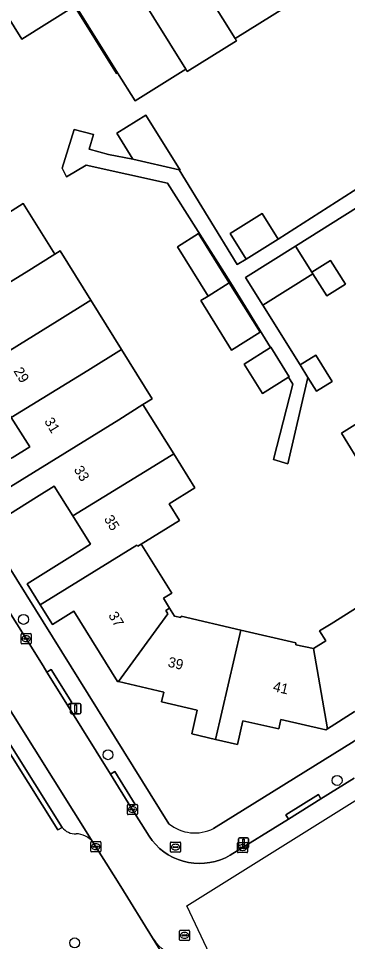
# Model space of a CAD drawing. Extents: x 157767 to 159172, y 387839 to 389425.
# Drawn here: x 158467.1 to 158499.3, y 387884.3 to 387974.8 of the extents above; entities that cross this region are included whole.
import ezdxf

# ---------------------------------------------------------------- set-up
doc = ezdxf.new("R2010")
doc.units = 0
for name, color, linetype in [('IMGEO_Boom', 7, 'Continuous'), ('IMGEO_Brandkraan', 7, 'Continuous'), ('IMGEO_Erf', 7, 'Continuous'), ('IMGEO_Fietspad_open', 7, 'Continuous'), ('IMGEO_Groenvoorziening', 7, 'Continuous'), ('IMGEO_Kolk', 7, 'Continuous'), ('IMGEO_Lichtmast', 7, 'Continuous'), ('IMGEO_Pand', 7, 'Continuous'), ('IMGEO_Pand_nummerreeks', 7, 'Continuous'), ('IMGEO_Parkeervlak_open', 7, 'Continuous'), ('IMGEO_Rijbaan_lokaal_open', 7, 'Continuous'), ('IMGEO_Rioolput', 7, 'Continuous'), ('IMGEO_Voetpad_open', 7, 'Continuous')]:
    doc.layers.add(name, color=color, linetype=linetype)

msp = doc.modelspace()

# ---------------------------------------------------------------- linework, layer by layer
at = {"layer": 'IMGEO_Boom'}
for centre in [(158467.563, 387915.871), (158475.849, 387902.595), (158498.32, 387900.072), (158472.578, 387884.133)]:
    msp.add_circle(centre, 0.489, dxfattribs=at)
at = {"layer": 'IMGEO_Brandkraan'}
for p, q in [((158481.968, 387893.106), (158481.968, 387893.958)), ((158482.043, 387894.032), (158482.895, 387894.032)), ((158482.227, 387893.526), (158482.227, 387893.538)), ((158482.665, 387893.489), (158482.267, 387893.489)), ((158482.27, 387893.575), (158482.668, 387893.575)), ((158482.456, 387893.812), (158482.481, 387893.812)), ((158482.711, 387893.538), (158482.711, 387893.526)), ((158482.969, 387893.958), (158482.969, 387893.106)), ((158482.895, 387893.032), (158482.043, 387893.032)), ((158482.479, 387893.252), (158482.454, 387893.252))]:
    msp.add_line(p, q, dxfattribs=at)
for points in [[(158481.968, 387893.106), (158481.968, 387893.958)], [(158482.043, 387894.032), (158482.895, 387894.032)], [(158482.969, 387893.958), (158482.969, 387893.106)], [(158482.895, 387893.032), (158482.043, 387893.032)]]:
    msp.add_lwpolyline(points, dxfattribs=at)
for centre, radius, start, end in [((158482.045, 387893.956), 0.0765, 91.55205, 178.44795), ((158482.045, 387893.956), 0.0765, 91.55205, 178.44795), ((158482.267, 387893.535), 0.0403, 85.87752, 175.75265), ((158482.264, 387893.525), 0.0366, 178.93798, 274.71019), ((158482.668, 387893.532), 0.043, 264.86636, 352.45326), ((158482.672, 387893.537), 0.0386, 1.73085, 96.63898), ((158482.893, 387893.956), 0.0765, 1.55205, 88.44795), ((158482.893, 387893.956), 0.0765, 1.55205, 88.44795), ((158482.045, 387893.108), 0.0765, 181.55205, 268.44795), ((158482.045, 387893.108), 0.0765, 181.55205, 268.44795), ((158482.893, 387893.108), 0.0765, 271.55205, 358.44795), ((158482.893, 387893.108), 0.0765, 271.55205, 358.44795)]:
    msp.add_arc(centre, radius, start, end, dxfattribs=at)
for centre, major_axis, ratio, start_param, end_param in [((158482.455, 387893.532), (-0.387, 0.002), 0.722429, 4.712389, 7.853982), ((158482.48, 387893.532), (-0.39, 0.002), 0.717154, 1.570796, 4.712389)]:
    msp.add_ellipse(centre, major_axis=major_axis, ratio=ratio, start_param=start_param, end_param=end_param, dxfattribs=at)
at = {"layer": 'IMGEO_Erf'}
for points in [[(158493.15, 387975.879), (158488.319, 387972.861), (158488.451, 387972.64), (158483.616, 387969.629), (158483.485, 387969.841), (158478.509, 387966.733), (158476.789, 387969.5), (158476.683, 387969.434), (158472.575, 387976.03), (158467.381, 387972.796), (158465.877, 387975.202)], [(158437.958, 387966.246), (158481.823, 387895.818)], [(158503.913, 387958.574), (158494.254, 387952.481), (158495.834, 387949.944), (158497.674, 387951.09), (158499.131, 387948.75), (158497.306, 387947.614), (158495.945, 387949.769), (158491.018, 387946.7), (158494.687, 387940.828), (158496.235, 387941.793), (158497.836, 387939.222), (158496.287, 387938.258), (158495.45, 387939.602), (158493.487, 387931.132), (158492.091, 387931.554), (158493.974, 387938.954), (158493.563, 387939.625), (158490.999, 387938.028), (158489.195, 387940.924), (158491.779, 387942.533), (158488.014, 387948.673), (158487.25, 387949.9), (158481.689, 387958.664), (158473.713, 387960.429), (158471.765, 387959.293), (158471.359, 387960.145), (158472.516, 387963.919), (158474.424, 387963.432), (158473.997, 387962.012), (158475.885, 387961.484), (158478.292, 387961.019), (158476.713, 387963.559), (158479.562, 387965.339), (158482.921, 387959.935), (158482.812, 387959.961), (158488.502, 387950.694), (158489.385, 387951.217), (158487.824, 387953.724), (158490.968, 387955.681), (158492.529, 387953.174), (158508.885, 387963.626)], [(158464.629, 387954.847), (158467.535, 387956.657), (158470.624, 387951.696), (158471.149, 387952.025), (158474.168, 387947.177), (158477.181, 387942.339), (158480.192, 387937.504), (158479.28, 387936.937), (158482.291, 387932.102), (158484.36, 387928.78), (158481.84, 387927.21), (158482.865, 387925.563), (158479.103, 387923.26), (158479.161, 387923.166), (158482.094, 387918.457), (158481.278, 387917.949), (158481.892, 387916.963), (158482.377, 387916.185), (158482.986, 387916.043), (158483.019, 387916.188), (158488.877, 387914.826), (158494.256, 387913.575), (158494.264, 387913.364), (158496.009, 387913.028), (158497.209, 387913.775), (158496.606, 387914.743), (158497.725, 387915.44), (158501.116, 387917.552)], [(158500.887, 387930.688), (158498.738, 387934.139), (158503.829, 387937.324)], [(158466.44, 387931.706), (158468.175, 387932.786), (158466.367, 387935.69)], [(158500, 387906.789), (158497.362, 387905.146), (158497.2, 387905.045), (158492.81, 387906.066), (158492.59, 387905.12), (158489.086, 387905.935), (158488.544, 387903.601), (158486.393, 387904.101), (158484.064, 387904.642), (158484.603, 387906.96), (158481.102, 387907.774), (158481.326, 387908.737), (158476.893, 387909.767), (158476.787, 387909.792), (158472.492, 387916.689), (158470.39, 387915.38), (158469.191, 387917.305), (158467.91, 387919.361), (158472.367, 387922.137), (158474.134, 387923.237), (158472.4, 387926.022), (158470.584, 387928.938), (158468.831, 387927.847), (158464.397, 387925.086)], [(158486.197, 387895.359), (158500, 387903.932)]]:
    msp.add_lwpolyline(points, dxfattribs=at)
msp.add_lwpolyline([(158487.747, 387948.891), (158490.769, 387944.038), (158487.962, 387942.291), (158484.94, 387947.143), (158485.662, 387947.593), (158482.651, 387952.428), (158484.736, 387953.726)], close=True, dxfattribs=at)
msp.add_arc((158484.364, 387898.964), 4.044, 231.07216, 296.94665, dxfattribs=at)
at = {"layer": 'IMGEO_Fietspad_open'}
msp.add_lwpolyline([(158471.29, 387847.126), (158488.76, 387856.956), (158492.168, 387869.555), (158486.082, 387882.442), (158485.634, 387882.338), (158485.159, 387882.273), (158484.68, 387882.25), (158484.2, 387882.271), (158483.725, 387882.334), (158483.257, 387882.439), (158482.8, 387882.586), (158482.358, 387882.773), (158481.935, 387882.998), (158481.533, 387883.261), (158481.157, 387883.558), (158480.809, 387883.888), (158480.491, 387884.247), (158480.207, 387884.634), (158482.897, 387880.322), (158484.064, 387878.454), (158489.392, 387869.758)], dxfattribs=at)
at = {"layer": 'IMGEO_Groenvoorziening'}
for points in [[(158471.365, 387895.466), (158470.912, 387895.223), (158454.478, 387921.404)], [(158471.046, 387869.236), (158479.887, 387875.496), (158484.064, 387878.454), (158482.897, 387880.322), (158480.207, 387884.634), (158477.094, 387889.663), (158475.68, 387891.947), (158474.377, 387894.016)]]:
    msp.add_lwpolyline(points, dxfattribs=at)
for centre, radius, start, end in [((158472.621, 387896.408), 1.569, 216.86489, 273.48268), ((158472.67, 387892.664), 2.178, 38.38609, 88.78777)]:
    msp.add_arc(centre, radius, start, end, dxfattribs=at)
at = {"layer": 'IMGEO_Kolk'}
for p, q in [((158467.32, 387913.547), (158467.32, 387914.399)), ((158467.395, 387914.473), (158468.247, 387914.473)), ((158468.321, 387914.399), (158468.321, 387913.547)), ((158468.247, 387913.473), (158467.395, 387913.473)), ((158467.579, 387913.967), (158467.579, 387913.979)), ((158468.017, 387913.93), (158467.619, 387913.93)), ((158467.622, 387914.016), (158468.02, 387914.016)), ((158467.831, 387913.693), (158467.806, 387913.693)), ((158467.808, 387914.253), (158467.833, 387914.253)), ((158468.063, 387913.979), (158468.063, 387913.967)), ((158477.745, 387896.795), (158477.745, 387897.647)), ((158477.82, 387897.721), (158478.672, 387897.721)), ((158478.004, 387897.215), (158478.004, 387897.227)), ((158478.442, 387897.178), (158478.044, 387897.178)), ((158478.047, 387897.264), (158478.445, 387897.264)), ((158478.233, 387897.501), (158478.258, 387897.501)), ((158478.488, 387897.227), (158478.488, 387897.215)), ((158478.746, 387897.647), (158478.746, 387896.795)), ((158478.672, 387896.721), (158477.82, 387896.721)), ((158478.256, 387896.941), (158478.231, 387896.941)), ((158474.152, 387893.148), (158474.152, 387894)), ((158474.227, 387894.074), (158475.079, 387894.074)), ((158474.411, 387893.568), (158474.411, 387893.58)), ((158474.849, 387893.531), (158474.451, 387893.531)), ((158474.454, 387893.617), (158474.852, 387893.617)), ((158474.64, 387893.854), (158474.665, 387893.854)), ((158474.895, 387893.58), (158474.895, 387893.568)), ((158475.153, 387894), (158475.153, 387893.148)), ((158488.538, 387893.062), (158488.538, 387893.914)), ((158488.613, 387893.988), (158489.465, 387893.988)), ((158488.797, 387893.482), (158488.797, 387893.494)), ((158488.84, 387893.531), (158489.238, 387893.531)), ((158489.026, 387893.768), (158489.051, 387893.768)), ((158489.281, 387893.494), (158489.281, 387893.482)), ((158489.539, 387893.914), (158489.539, 387893.062)), ((158475.079, 387893.074), (158474.227, 387893.074)), ((158474.663, 387893.294), (158474.638, 387893.294)), ((158489.465, 387892.988), (158488.613, 387892.988)), ((158489.235, 387893.445), (158488.837, 387893.445)), ((158489.049, 387893.208), (158489.024, 387893.208))]:
    msp.add_line(p, q, dxfattribs=at)
for points in [[(158467.32, 387913.547), (158467.32, 387914.399)], [(158467.395, 387914.473), (158468.247, 387914.473)], [(158468.321, 387914.399), (158468.321, 387913.547)], [(158468.247, 387913.473), (158467.395, 387913.473)], [(158477.745, 387896.795), (158477.745, 387897.647)], [(158477.82, 387897.721), (158478.672, 387897.721)], [(158478.746, 387897.647), (158478.746, 387896.795)], [(158478.672, 387896.721), (158477.82, 387896.721)], [(158474.152, 387893.148), (158474.152, 387894)], [(158474.227, 387894.074), (158475.079, 387894.074)], [(158475.153, 387894), (158475.153, 387893.148)], [(158488.538, 387893.062), (158488.538, 387893.914)], [(158488.613, 387893.988), (158489.465, 387893.988)], [(158489.539, 387893.914), (158489.539, 387893.062)], [(158475.079, 387893.074), (158474.227, 387893.074)], [(158489.465, 387892.988), (158488.613, 387892.988)]]:
    msp.add_lwpolyline(points, dxfattribs=at)
for centre, radius, start, end in [((158467.397, 387914.397), 0.0765, 91.55205, 178.44795), ((158467.397, 387914.397), 0.0765, 91.55205, 178.44795), ((158468.245, 387914.397), 0.0765, 1.55205, 88.44795), ((158468.245, 387914.397), 0.0765, 1.55205, 88.44795), ((158467.397, 387913.549), 0.0765, 181.55205, 268.44795), ((158467.397, 387913.549), 0.0765, 181.55205, 268.44795), ((158467.619, 387913.976), 0.0403, 85.87752, 175.75265), ((158467.616, 387913.966), 0.0366, 178.93798, 274.71019), ((158468.02, 387913.973), 0.043, 264.86636, 352.45326), ((158468.024, 387913.978), 0.0386, 1.73085, 96.63898), ((158468.245, 387913.549), 0.0765, 271.55205, 358.44795), ((158468.245, 387913.549), 0.0765, 271.55205, 358.44795), ((158477.822, 387897.645), 0.0765, 91.55205, 178.44795), ((158477.822, 387897.645), 0.0765, 91.55205, 178.44795), ((158478.044, 387897.224), 0.0403, 85.87752, 175.75265), ((158478.041, 387897.214), 0.0366, 178.93798, 274.71019), ((158478.445, 387897.221), 0.043, 264.86636, 352.45326), ((158478.449, 387897.226), 0.0386, 1.73085, 96.63898), ((158478.67, 387897.645), 0.0765, 1.55205, 88.44795), ((158478.67, 387897.645), 0.0765, 1.55205, 88.44795), ((158477.822, 387896.797), 0.0765, 181.55205, 268.44795), ((158477.822, 387896.797), 0.0765, 181.55205, 268.44795), ((158478.67, 387896.797), 0.0765, 271.55205, 358.44795), ((158478.67, 387896.797), 0.0765, 271.55205, 358.44795), ((158474.229, 387893.998), 0.0765, 91.55205, 178.44795), ((158474.229, 387893.998), 0.0765, 91.55205, 178.44795), ((158474.451, 387893.577), 0.0403, 85.87752, 175.75265), ((158474.448, 387893.567), 0.0366, 178.93798, 274.71019), ((158474.852, 387893.574), 0.043, 264.86636, 352.45326), ((158474.856, 387893.579), 0.0386, 1.73085, 96.63898), ((158475.077, 387893.998), 0.0765, 1.55205, 88.44795), ((158475.077, 387893.998), 0.0765, 1.55205, 88.44795), ((158488.615, 387893.912), 0.0765, 91.55205, 178.44795), ((158488.615, 387893.912), 0.0765, 91.55205, 178.44795), ((158488.837, 387893.491), 0.0403, 85.87752, 175.75265), ((158488.834, 387893.481), 0.0366, 178.93798, 274.71019), ((158489.238, 387893.488), 0.043, 264.86636, 352.45326), ((158489.242, 387893.493), 0.0386, 1.73085, 96.63898), ((158489.463, 387893.912), 0.0765, 1.55205, 88.44795), ((158489.463, 387893.912), 0.0765, 1.55205, 88.44795), ((158474.229, 387893.15), 0.0765, 181.55205, 268.44795), ((158474.229, 387893.15), 0.0765, 181.55205, 268.44795), ((158475.077, 387893.15), 0.0765, 271.55205, 358.44795), ((158475.077, 387893.15), 0.0765, 271.55205, 358.44795), ((158488.615, 387893.064), 0.0765, 181.55205, 268.44795), ((158488.615, 387893.064), 0.0765, 181.55205, 268.44795), ((158489.463, 387893.064), 0.0765, 271.55205, 358.44795), ((158489.463, 387893.064), 0.0765, 271.55205, 358.44795)]:
    msp.add_arc(centre, radius, start, end, dxfattribs=at)
for centre, major_axis, ratio, start_param, end_param in [((158467.807, 387913.973), (-0.387, 0.002), 0.722429, 4.712389, 7.853982), ((158467.832, 387913.973), (-0.39, 0.002), 0.717154, 1.570796, 4.712389), ((158478.232, 387897.221), (-0.387, 0.002), 0.722429, 4.712389, 7.853982), ((158478.257, 387897.221), (-0.39, 0.002), 0.717154, 1.570796, 4.712389), ((158474.639, 387893.574), (-0.387, 0.002), 0.722429, 4.712389, 7.853982), ((158474.664, 387893.574), (-0.39, 0.002), 0.717154, 1.570796, 4.712389), ((158489.025, 387893.488), (-0.387, 0.002), 0.722429, 4.712389, 7.853982), ((158489.05, 387893.488), (-0.39, 0.002), 0.717154, 1.570796, 4.712389)]:
    msp.add_ellipse(centre, major_axis=major_axis, ratio=ratio, start_param=start_param, end_param=end_param, dxfattribs=at)
at = {"layer": 'IMGEO_Lichtmast'}
for p, q in [((158472.178, 387906.708), (158472.178, 387907.508)), ((158472.178, 387907.508), (158472.178, 387906.708)), ((158472.278, 387907.608), (158473.068, 387907.608)), ((158473.068, 387907.608), (158472.278, 387907.608)), ((158473.168, 387907.508), (158473.168, 387906.708)), ((158473.168, 387906.708), (158473.168, 387907.508)), ((158473.068, 387906.608), (158472.278, 387906.608)), ((158472.278, 387906.608), (158473.068, 387906.608)), ((158488.749, 387894.441), (158489.539, 387894.441)), ((158489.539, 387894.441), (158488.749, 387894.441)), ((158488.649, 387893.541), (158488.649, 387894.341)), ((158488.649, 387894.341), (158488.649, 387893.541)), ((158489.639, 387894.341), (158489.639, 387893.541)), ((158489.639, 387893.541), (158489.639, 387894.341)), ((158489.539, 387893.441), (158488.749, 387893.441)), ((158488.749, 387893.441), (158489.539, 387893.441))]:
    msp.add_line(p, q, dxfattribs=at)
for points in [[(158472.598, 387907.483), (158472.748, 387907.483), (158472.748, 387906.733), (158472.598, 387906.733), (158472.598, 387907.483)], [(158489.069, 387894.316), (158489.219, 387894.316), (158489.219, 387893.566), (158489.069, 387893.566), (158489.069, 387894.316)]]:
    msp.add_lwpolyline(points, dxfattribs=at)
for centre, start, end in [((158472.278, 387907.508), 90, 180), ((158472.278, 387907.508), 90, 180), ((158473.068, 387907.508), 0, 90), ((158473.068, 387907.508), 360, 90), ((158472.278, 387906.708), 180, 270), ((158472.278, 387906.708), 180, 270), ((158473.068, 387906.708), 270, 0), ((158473.068, 387906.708), 270, 0), ((158488.749, 387894.341), 90, 180), ((158488.749, 387894.341), 90, 180), ((158489.539, 387894.341), 0, 90), ((158489.539, 387894.341), 360, 90), ((158488.749, 387893.541), 180, 270), ((158488.749, 387893.541), 180, 270), ((158489.539, 387893.541), 270, 0), ((158489.539, 387893.541), 270, 0)]:
    msp.add_arc(centre, 0.1, start, end, dxfattribs=at)
at = {"layer": 'IMGEO_Pand'}
for points in [[(158460.011, 387984.502), (158465.877, 387975.202), (158467.381, 387972.796), (158472.575, 387976.03), (158476.683, 387969.434), (158476.789, 387969.5), (158471.03, 387978.74), (158470.53, 387978.44), (158468.77, 387981.42), (158471.197, 387982.861), (158470.284, 387984.327), (158467.647, 387988.562), (158465.137, 387986.999), (158466.041, 387985.547), (158463.067, 387983.695), (158461.851, 387985.648)], [(158486.857, 387985.983), (158483.991, 387984.198), (158482.723, 387986.234), (158480.747, 387985.003), (158488.319, 387972.861), (158493.15, 387975.879), (158491.436, 387978.622)], [(158477.194, 387979.957), (158483.485, 387969.841), (158483.616, 387969.629), (158488.451, 387972.64), (158488.319, 387972.861), (158480.747, 387985.003), (158478.667, 387983.708), (158479.939, 387981.666)], [(158477.194, 387979.957), (158474.176, 387978.077), (158471.197, 387982.861), (158468.77, 387981.42), (158470.53, 387978.44), (158471.03, 387978.74), (158476.789, 387969.5), (158478.509, 387966.733), (158483.485, 387969.841)], [(158476.713, 387963.559), (158478.292, 387961.019), (158482.812, 387959.961), (158482.921, 387959.935), (158479.562, 387965.339)], [(158460.391, 387945.383), (158467.83, 387949.95), (158470.624, 387951.696), (158467.535, 387956.657), (158464.629, 387954.847), (158460.458, 387952.25), (158460.52, 387952.15), (158451.184, 387946.354), (158452.354, 387944.476), (158456.811, 387947.252), (158458.552, 387948.336)], [(158487.824, 387953.724), (158489.385, 387951.217), (158492.529, 387953.174), (158490.968, 387955.681)], [(158485.662, 387947.593), (158487.747, 387948.891), (158484.736, 387953.726), (158482.651, 387952.428)], [(158495.945, 387949.769), (158495.834, 387949.944), (158494.254, 387952.481), (158489.328, 387949.413), (158491.018, 387946.7)], [(158460.391, 387945.383), (158462.129, 387942.593), (158460.374, 387941.5), (158455.897, 387938.712), (158457.17, 387936.667), (158470.85, 387945.12), (158474.168, 387947.177), (158471.149, 387952.025), (158470.624, 387951.696), (158467.83, 387949.95)], [(158495.834, 387949.944), (158495.945, 387949.769), (158497.306, 387947.614), (158499.131, 387948.75), (158497.674, 387951.09)], [(158487.747, 387948.891), (158485.662, 387947.593), (158484.94, 387947.143), (158487.962, 387942.291), (158490.769, 387944.038)], [(158466.367, 387935.69), (158473.88, 387940.29), (158477.181, 387942.339), (158474.168, 387947.177), (158470.85, 387945.12), (158457.17, 387936.667), (158458.356, 387934.763), (158462.824, 387937.546), (158464.544, 387938.617)], [(158491.779, 387942.533), (158489.195, 387940.924), (158490.999, 387938.028), (158493.563, 387939.625), (158493.629, 387939.666), (158491.826, 387942.562)], [(158479.28, 387936.937), (158480.192, 387937.504), (158477.181, 387942.339), (158473.88, 387940.29), (158466.367, 387935.69), (158468.175, 387932.786), (158466.44, 387931.706), (158461.998, 387928.939), (158463.201, 387927.007), (158476.9, 387935.46)], [(158494.687, 387940.828), (158495.45, 387939.602), (158496.287, 387938.258), (158497.836, 387939.222), (158496.235, 387941.793)], [(158479.28, 387936.937), (158476.9, 387935.46), (158463.201, 387927.007), (158464.397, 387925.086), (158468.831, 387927.847), (158470.584, 387928.938), (158472.4, 387926.022), (158479.93, 387930.63), (158482.291, 387932.102)], [(158505.997, 387933.87), (158504.051, 387936.97), (158503.829, 387937.324), (158498.738, 387934.139), (158500.887, 387930.688), (158504.915, 387924.219), (158506.692, 387921.366), (158506.376, 387921.169), (158508.18, 387918.26), (158510.678, 387919.818), (158507.624, 387924.722), (158510.556, 387926.548)], [(158482.865, 387925.563), (158481.84, 387927.21), (158484.36, 387928.78), (158482.291, 387932.102), (158479.93, 387930.63), (158472.4, 387926.022), (158474.134, 387923.237), (158472.367, 387922.137), (158467.91, 387919.361), (158469.191, 387917.305), (158478.69, 387923.16), (158478.76, 387923.05), (158479.103, 387923.26)], [(158479.161, 387923.166), (158479.103, 387923.26), (158478.76, 387923.05), (158478.69, 387923.16), (158469.191, 387917.305), (158470.39, 387915.38), (158472.492, 387916.689), (158476.787, 387909.792), (158476.893, 387909.767), (158481.73, 387916.43), (158481.53, 387916.74), (158481.892, 387916.963), (158481.278, 387917.949), (158482.094, 387918.457)], [(158496.009, 387913.028), (158497.362, 387905.146), (158500, 387906.789), (158504.181, 387909.284), (158505.417, 387907.3), (158507.5, 387908.597), (158501.63, 387917.872), (158501.116, 387917.552), (158497.725, 387915.44), (158496.606, 387914.743), (158497.209, 387913.775)], [(158488.877, 387914.826), (158483.019, 387916.188), (158482.986, 387916.043), (158482.377, 387916.185), (158481.892, 387916.963), (158481.53, 387916.74), (158481.73, 387916.43), (158476.893, 387909.767), (158481.326, 387908.737), (158481.102, 387907.774), (158484.603, 387906.96), (158484.064, 387904.642), (158486.393, 387904.101)], [(158496.009, 387913.028), (158494.264, 387913.364), (158494.256, 387913.575), (158488.877, 387914.826), (158486.393, 387904.101), (158488.544, 387903.601), (158489.086, 387905.935), (158492.59, 387905.12), (158492.81, 387906.066), (158497.2, 387905.045), (158497.362, 387905.146)]]:
    msp.add_lwpolyline(points, close=True, dxfattribs=at)
at = {"layer": 'IMGEO_Parkeervlak_open'}
for points in [[(158474.377, 387894.016), (158455.028, 387924.834), (158455.184, 387924.168), (158455.16, 387923.484), (158454.886, 387922.79)], [(158454.919, 387921.671), (158471.365, 387895.466)]]:
    msp.add_lwpolyline(points, dxfattribs=at)
for centre, radius, start, end in [((158472.621, 387896.408), 1.569, 216.86489, 273.48268), ((158472.67, 387892.664), 2.178, 38.38609, 88.78777)]:
    msp.add_arc(centre, radius, start, end, dxfattribs=at)
at = {"layer": 'IMGEO_Rijbaan_lokaal_open'}
for points in [[(158486.082, 387882.442), (158483.568, 387887.764), (158551.782, 387930.421)], [(158455.028, 387924.834), (158474.377, 387894.016), (158475.68, 387891.947), (158477.094, 387889.663), (158480.207, 387884.634), (158480.491, 387884.247)], [(158500, 387900.283), (158496.738, 387898.26), (158493.541, 387896.278), (158487.839, 387892.742), (158487.828, 387892.735), (158487.359, 387892.488), (158486.869, 387892.284), (158486.364, 387892.124), (158485.846, 387892.01), (158485.32, 387891.943), (158484.79, 387891.923), (158484.26, 387891.951), (158483.735, 387892.026), (158483.219, 387892.147), (158482.716, 387892.314), (158482.229, 387892.525), (158481.764, 387892.779), (158481.323, 387893.073), (158480.91, 387893.406), (158480.528, 387893.774), (158480.181, 387894.175), (158479.871, 387894.605), (158478.093, 387897.466), (158476.085, 387900.696), (158471.874, 387907.47), (158469.863, 387910.705), (158469.476, 387911.327), (158465.544, 387917.612)]]:
    msp.add_lwpolyline(points, dxfattribs=at)
at = {"layer": 'IMGEO_Rioolput'}
for p, q in [((158482.931, 387885.37), (158483.783, 387885.37)), ((158482.856, 387884.444), (158482.856, 387885.296)), ((158483.115, 387884.864), (158483.115, 387884.876)), ((158483.553, 387884.827), (158483.155, 387884.827)), ((158483.158, 387884.913), (158483.556, 387884.913)), ((158483.367, 387884.59), (158483.342, 387884.59)), ((158483.344, 387885.15), (158483.369, 387885.15)), ((158483.599, 387884.876), (158483.599, 387884.864)), ((158483.857, 387885.296), (158483.857, 387884.444)), ((158483.783, 387884.37), (158482.931, 387884.37))]:
    msp.add_line(p, q, dxfattribs=at)
for points in [[(158482.931, 387885.37), (158483.783, 387885.37)], [(158482.856, 387884.444), (158482.856, 387885.296)], [(158483.857, 387885.296), (158483.857, 387884.444)], [(158483.783, 387884.37), (158482.931, 387884.37)]]:
    msp.add_lwpolyline(points, dxfattribs=at)
for centre, radius, start, end in [((158482.933, 387885.294), 0.0765, 91.55205, 178.44795), ((158482.933, 387885.294), 0.0765, 91.55205, 178.44795), ((158483.781, 387885.294), 0.0765, 1.55205, 88.44795), ((158483.781, 387885.294), 0.0765, 1.55205, 88.44795), ((158482.933, 387884.446), 0.0765, 181.55205, 268.44795), ((158482.933, 387884.446), 0.0765, 181.55205, 268.44795), ((158483.155, 387884.873), 0.0403, 85.87752, 175.75265), ((158483.152, 387884.863), 0.0366, 178.93798, 274.71019), ((158483.556, 387884.87), 0.043, 264.86636, 352.45326), ((158483.56, 387884.875), 0.0386, 1.73085, 96.63898), ((158483.781, 387884.446), 0.0765, 271.55205, 358.44795), ((158483.781, 387884.446), 0.0765, 271.55205, 358.44795)]:
    msp.add_arc(centre, radius, start, end, dxfattribs=at)
for centre, major_axis, ratio, start_param, end_param in [((158483.343, 387884.87), (-0.387, 0.002), 0.722429, 4.712389, 7.853982), ((158483.368, 387884.87), (-0.39, 0.002), 0.717154, 1.570796, 4.712389)]:
    msp.add_ellipse(centre, major_axis=major_axis, ratio=ratio, start_param=start_param, end_param=end_param, dxfattribs=at)
at = {"layer": 'IMGEO_Voetpad_open'}
for points in [[(158612.576, 387974.073), (158586.637, 387957.759), (158579.393, 387953.259), (158548.655, 387934.165), (158546.822, 387933.026), (158509.337, 387909.741), (158507.5, 387908.597), (158505.417, 387907.3), (158500, 387903.932), (158486.197, 387895.359)], [(158481.823, 387895.818), (158437.958, 387966.246)], [(158508.885, 387963.626), (158492.529, 387953.174), (158489.385, 387951.217), (158488.502, 387950.694), (158482.812, 387959.961), (158478.292, 387961.019), (158475.885, 387961.484), (158473.997, 387962.012), (158474.424, 387963.432), (158472.516, 387963.919), (158471.359, 387960.145), (158471.765, 387959.293), (158473.713, 387960.429), (158481.689, 387958.664), (158487.25, 387949.9), (158488.014, 387948.673), (158491.779, 387942.533), (158491.826, 387942.562), (158493.629, 387939.666), (158493.563, 387939.625), (158493.974, 387938.954), (158492.091, 387931.554), (158493.487, 387931.132), (158495.45, 387939.602), (158494.687, 387940.828), (158491.018, 387946.7), (158489.328, 387949.413), (158494.254, 387952.481), (158503.913, 387958.574)], [(158465.544, 387917.612), (158469.476, 387911.327), (158469.863, 387910.705), (158470.289, 387910.966), (158472.3, 387907.731), (158471.874, 387907.47), (158476.085, 387900.696), (158476.511, 387900.957), (158478.519, 387897.727), (158478.093, 387897.466), (158479.871, 387894.605), (158480.181, 387894.175), (158480.528, 387893.774), (158480.91, 387893.406), (158481.323, 387893.073), (158481.764, 387892.779), (158482.229, 387892.525), (158482.716, 387892.314), (158483.219, 387892.147), (158483.735, 387892.026), (158484.26, 387891.951), (158484.79, 387891.923), (158485.32, 387891.943), (158485.846, 387892.01), (158486.364, 387892.124), (158486.869, 387892.284), (158487.359, 387892.488), (158487.828, 387892.735), (158487.839, 387892.742), (158493.541, 387896.278), (158493.281, 387896.704), (158496.478, 387898.686), (158496.738, 387898.26), (158500, 387900.283)]]:
    msp.add_lwpolyline(points, dxfattribs=at)
for points in [[(158454.919, 387921.671), (158454.478, 387921.404), (158470.912, 387895.223), (158471.365, 387895.466)], [(158469.863, 387910.705), (158471.874, 387907.47), (158472.3, 387907.731), (158470.289, 387910.966)], [(158478.093, 387897.466), (158478.519, 387897.727), (158476.511, 387900.957), (158476.085, 387900.696)], [(158496.738, 387898.26), (158496.478, 387898.686), (158493.281, 387896.704), (158493.541, 387896.278)]]:
    msp.add_lwpolyline(points, close=True, dxfattribs=at)
msp.add_arc((158484.364, 387898.964), 4.044, 231.07216, 296.94665, dxfattribs=at)

# ---------------------------------------------------------------- texts
at = {"layer": 'IMGEO_Pand_nummerreeks'}
for s, rotation, p in [('29', 301.43912, (158466.551, 387940.239)), ('31', 301.43912, (158469.565, 387935.309)), ('33', 301.43912, (158472.461, 387930.572)), ('35', 301.43798, (158475.416, 387925.738)), ('37', 300.93951, (158475.84, 387916.272)), ('39', 346.90866, (158481.656, 387911.247)), ('41', 346.90866, (158491.973, 387908.847))]:
    msp.add_text(s, height=1, rotation=rotation, dxfattribs=at).set_placement(p)

doc.saveas('drawing.dxf')
